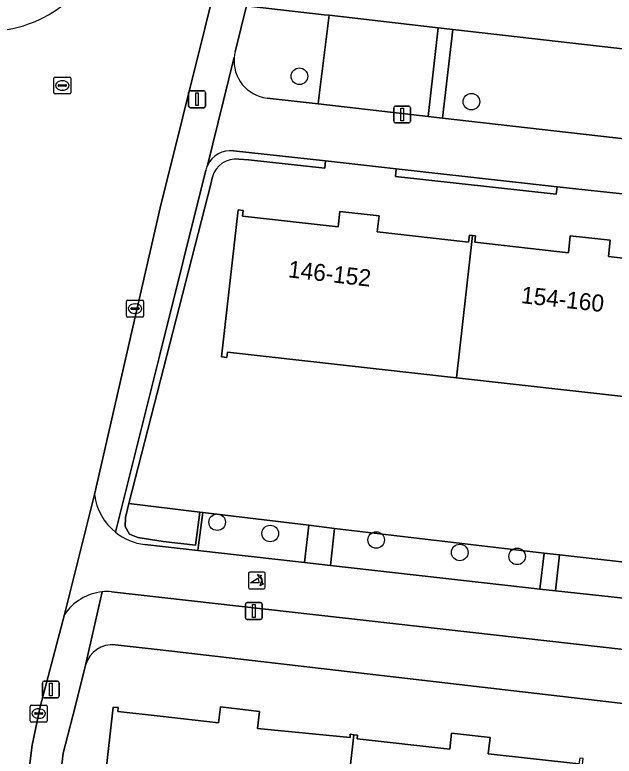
# Model space of a CAD drawing. Extents: x 162026 to 163502, y 387295 to 388169.
# Drawn here: x 162491.42 to 162526.83, y 387747.09 to 387790.9 of the extents above; entities that cross this region are included whole.
import ezdxf

# ---------------------------------------------------------------- set-up
doc = ezdxf.new("R2010")
doc.units = 0
for name, color, linetype in [('IMGEO_Boom', 7, 'Continuous'), ('IMGEO_Erf', 7, 'Continuous'), ('IMGEO_Fietspad_open', 7, 'Continuous'), ('IMGEO_Groenvoorziening', 7, 'Continuous'), ('IMGEO_Haag', 7, 'Continuous'), ('IMGEO_Kolk', 7, 'Continuous'), ('IMGEO_Lichtmast', 7, 'Continuous'), ('IMGEO_Pand', 7, 'Continuous'), ('IMGEO_Pand_nummerreeks', 7, 'Continuous'), ('IMGEO_Poller', 7, 'Continuous'), ('IMGEO_Rijbaan_lokaal_open', 7, 'Continuous'), ('IMGEO_Rioolput', 7, 'Continuous'), ('IMGEO_Voetpad_open', 7, 'Continuous')]:
    doc.layers.add(name, color=color, linetype=linetype)

msp = doc.modelspace()

# ---------------------------------------------------------------- linework, layer by layer
at = {"layer": 'IMGEO_Boom'}
for centre in [(162508.232, 387787.267), (162518.395, 387785.763), (162503.37, 387760.914), (162506.507, 387760.247), (162512.765, 387759.865), (162517.704, 387759.127), (162521.094, 387758.895)]:
    msp.add_circle(centre, 0.489, dxfattribs=at)
at = {"layer": 'IMGEO_Erf'}
for points in [[(162510.401, 387810.785), (162505.401, 387791.389), (162509.686, 387790.901), (162509.984, 387790.867), (162516.424, 387790.134), (162517.288, 387790.035), (162529.737, 387788.617), (162531.219, 387788.448), (162543.372, 387787.064), (162544.246, 387786.965), (162550.891, 387786.208), (162551.17, 387786.176), (162553.19, 387785.946), (162557.869, 387805.475)], [(162550.785, 387776.358), (162549.889, 387777.345), (162541.219, 387778.277), (162541.249, 387778.768), (162537.101, 387779.228), (162537.068, 387778.792), (162527.798, 387779.854), (162527.861, 387780.253), (162523.454, 387780.742), (162523.397, 387780.29), (162513.909, 387781.336), (162513.943, 387781.796), (162509.769, 387782.259), (162509.742, 387781.835), (162505.217, 387782.335), (162504.644, 387782.376)], [(162503.086, 387781.318), (162503.001, 387780.899), (162498.158, 387762.02), (162502.345, 387761.514), (162502.525, 387761.492), (162508.787, 387760.735), (162510.311, 387760.551), (162522.683, 387759.085), (162523.596, 387758.982), (162535.816, 387757.617), (162536.805, 387757.506), (162543.755, 387756.726), (162546.291, 387756.442), (162546.707, 387758.128), (162546.322, 387758.209), (162550.785, 387776.358)], [(162531.258, 387767.903), (162517.509, 387769.448), (162503.985, 387770.969), (162503.95, 387770.655), (162503.635, 387770.69), (162504.611, 387779.37), (162504.909, 387779.337), (162504.871, 387778.998), (162510.511, 387778.364), (162510.614, 387779.276), (162512.939, 387779.015), (162512.832, 387778.067), (162518.227, 387777.461), (162518.273, 387777.877), (162518.454, 387777.857), (162518.635, 387777.836), (162518.593, 387777.46), (162524.123, 387776.838), (162524.235, 387777.841), (162526.592, 387777.576), (162526.484, 387776.612), (162531.992, 387775.993)], [(162541.672, 387745.5), (162542, 387748.482), (162538.951, 387748.852), (162529.052, 387750), (162500, 387753.369), (162497.352, 387753.671)], [(162495.6, 387752.476), (162494.973, 387750), (162494.279, 387747.259), (162492.259, 387730.082), (162494.645, 387729.836), (162520.514, 387727.17), (162539.426, 387725.085), (162541.672, 387745.5)], [(162496.262, 387741.414), (162497.233, 387749.994), (162497.524, 387749.961), (162497.498, 387749.732), (162500, 387749.449), (162503.455, 387749.058), (162503.562, 387749.995), (162505.872, 387749.734), (162505.759, 387748.734), (162511.221, 387748.184), (162511.226, 387748.384), (162511.447, 387748.359), (162511.669, 387748.334), (162511.644, 387748.117), (162517.114, 387747.498), (162517.221, 387748.444), (162519.492, 387748.187), (162519.384, 387747.234), (162524.746, 387746.627)]]:
    msp.add_lwpolyline(points, dxfattribs=at)
for centre, radius, start, end in [((162504.506, 387780.903), 1.479, 84.6503, 163.7087), ((162497.169, 387752.057), 1.624, 83.5302, 165.0638)]:
    msp.add_arc(centre, radius, start, end, dxfattribs=at)
at = {"layer": 'IMGEO_Fietspad_open'}
for points in [[(162496.122, 387762.552), (162494.345, 387755.452)], [(162523.356, 387756.861), (162522.443, 387756.959), (162521.598, 387757.051), (162510.063, 387758.355), (162508.538, 387758.527), (162502.223, 387759.241), (162499.101, 387759.594)], [(162497.133, 387756.807), (162542.443, 387751.692), (162563.266, 387749.341), (162566.103, 387749.052)], [(162567.288, 387752.025), (162565.503, 387752.241), (162562.193, 387752.623), (162548.9, 387754.041), (162545.797, 387754.435), (162536.58, 387755.431), (162535.591, 387755.538), (162523.356, 387756.861)]]:
    msp.add_lwpolyline(points, dxfattribs=at)
for centre, radius, start, end in [((162499.493, 387762.972), 3.397, 187.1008, 231.3218), ((162499.496, 387762.963), 3.392, 231.1839, 263.3087), ((162496.898, 387753.745), 3.071, 95.911, 146.2348), ((162496.896, 387753.772), 3.045, 85.5356, 95.9201)]:
    msp.add_arc(centre, radius, start, end, dxfattribs=at)
at = {"layer": 'IMGEO_Groenvoorziening'}
for points in [[(162509.984, 387790.867), (162509.686, 387790.901), (162505.401, 387791.389), (162505.107, 387791.423), (162504.433, 387788.716)], [(162506.329, 387785.973), (162509.34, 387785.629), (162509.393, 387786.152), (162509.984, 387790.867)], [(162504.644, 387782.376), (162505.217, 387782.335), (162509.742, 387781.835), (162509.769, 387782.259), (162504.337, 387782.861)], [(162502.696, 387781.719), (162500, 387770.887), (162497.804, 387762.063), (162497.37, 387760.32)], [(162499.101, 387759.594), (162502.223, 387759.241), (162502.27, 387759.551), (162502.525, 387761.492), (162502.345, 387761.514), (162502.098, 387759.557), (162500.189, 387759.784), (162498.692, 387760.01), (162498.192, 387760.203), (162497.936, 387760.669), (162497.957, 387761.192), (162498.158, 387762.02), (162503.001, 387780.899), (162503.086, 387781.318)]]:
    msp.add_lwpolyline(points, dxfattribs=at)
for points in [[(162516.424, 387790.134), (162509.984, 387790.867), (162509.393, 387786.152), (162509.34, 387785.629), (162515.831, 387784.886)], [(162529.737, 387788.617), (162517.288, 387790.035), (162516.695, 387784.787), (162529.144, 387783.364)], [(162513.943, 387781.796), (162513.909, 387781.336), (162523.397, 387780.29), (162523.454, 387780.742)], [(162502.345, 387761.514), (162498.158, 387762.02), (162497.957, 387761.192), (162497.936, 387760.669), (162498.192, 387760.203), (162498.692, 387760.01), (162500.189, 387759.784), (162502.098, 387759.557)], [(162508.787, 387760.735), (162502.525, 387761.492), (162502.27, 387759.551), (162502.223, 387759.241), (162508.538, 387758.527)], [(162510.063, 387758.355), (162521.598, 387757.051), (162522.443, 387756.959), (162522.683, 387759.085), (162510.311, 387760.551)], [(162535.816, 387757.617), (162523.596, 387758.982), (162523.356, 387756.861), (162535.591, 387755.538)]]:
    msp.add_lwpolyline(points, close=True, dxfattribs=at)
for centre, radius, start, end in [((162506.59, 387788.181), 2.223, 174.3624, 263.2504), ((162506.719, 387788.156), 2.353, 166.2375, 174.0766), ((162504.17, 387781.352), 1.518, 83.6683, 154.775), ((162504.506, 387780.903), 1.479, 84.6503, 163.7087), ((162504.111, 387781.371), 1.458, 154.492, 166.2003), ((162499.496, 387762.963), 3.392, 231.1839, 263.3087)]:
    msp.add_arc(centre, radius, start, end, dxfattribs=at)
at = {"layer": 'IMGEO_Haag'}
for points in [[(162504.644, 387782.376), (162505.217, 387782.335), (162509.742, 387781.835), (162509.769, 387782.259), (162504.337, 387782.861)], [(162502.696, 387781.719), (162500, 387770.887), (162497.804, 387762.063), (162497.37, 387760.32)], [(162499.101, 387759.594), (162502.223, 387759.241), (162502.27, 387759.551), (162502.525, 387761.492), (162502.345, 387761.514), (162502.098, 387759.557), (162500.189, 387759.784), (162498.692, 387760.01), (162498.192, 387760.203), (162497.936, 387760.669), (162497.957, 387761.192), (162498.158, 387762.02), (162503.001, 387780.899), (162503.086, 387781.318)]]:
    msp.add_lwpolyline(points, dxfattribs=at)
msp.add_lwpolyline([(162513.943, 387781.796), (162513.909, 387781.336), (162523.397, 387780.29), (162523.454, 387780.742)], close=True, dxfattribs=at)
for centre, radius, start, end in [((162504.17, 387781.352), 1.518, 83.6683, 154.775), ((162504.506, 387780.903), 1.479, 84.6503, 163.7087), ((162504.111, 387781.371), 1.458, 154.492, 166.2003), ((162499.496, 387762.963), 3.392, 231.1839, 263.3087)]:
    msp.add_arc(centre, radius, start, end, dxfattribs=at)
at = {"layer": 'IMGEO_Kolk'}
for p, q in [((162498.02, 387773.108), (162498.02, 387773.96)), ((162498.095, 387774.034), (162498.947, 387774.034)), ((162499.021, 387773.96), (162499.021, 387773.108)), ((162498.279, 387773.528), (162498.279, 387773.54)), ((162498.717, 387773.491), (162498.319, 387773.491)), ((162498.322, 387773.577), (162498.72, 387773.577)), ((162498.508, 387773.814), (162498.533, 387773.814)), ((162498.763, 387773.54), (162498.763, 387773.528)), ((162498.947, 387773.034), (162498.095, 387773.034)), ((162498.531, 387773.254), (162498.506, 387773.254)), ((162492.326, 387749.181), (162492.326, 387750.033)), ((162492.401, 387750.107), (162493.253, 387750.107)), ((162492.814, 387749.887), (162492.839, 387749.887)), ((162493.327, 387750.033), (162493.327, 387749.181)), ((162492.585, 387749.601), (162492.585, 387749.613)), ((162493.023, 387749.564), (162492.625, 387749.564)), ((162492.628, 387749.65), (162493.026, 387749.65)), ((162492.837, 387749.327), (162492.812, 387749.327)), ((162493.069, 387749.613), (162493.069, 387749.601)), ((162493.253, 387749.107), (162492.401, 387749.107))]:
    msp.add_line(p, q, dxfattribs=at)
for points in [[(162498.02, 387773.108), (162498.02, 387773.96)], [(162498.095, 387774.034), (162498.947, 387774.034)], [(162499.021, 387773.96), (162499.021, 387773.108)], [(162498.947, 387773.034), (162498.095, 387773.034)], [(162492.326, 387749.181), (162492.326, 387750.033)], [(162492.401, 387750.107), (162493.253, 387750.107)], [(162493.327, 387750.033), (162493.327, 387749.181)], [(162493.253, 387749.107), (162492.401, 387749.107)]]:
    msp.add_lwpolyline(points, dxfattribs=at)
for centre, radius, start, end in [((162498.097, 387773.958), 0.0765, 91.552, 178.448), ((162498.097, 387773.958), 0.0765, 91.552, 178.448), ((162498.945, 387773.958), 0.0765, 1.552, 88.448), ((162498.945, 387773.958), 0.0765, 1.552, 88.448), ((162498.319, 387773.537), 0.0403, 85.8775, 175.7526), ((162498.316, 387773.527), 0.0366, 178.938, 274.7102), ((162498.72, 387773.534), 0.043, 264.8664, 352.4533), ((162498.724, 387773.539), 0.0386, 1.7309, 96.639), ((162498.097, 387773.11), 0.0765, 181.552, 268.448), ((162498.097, 387773.11), 0.0765, 181.552, 268.448), ((162498.945, 387773.11), 0.0765, 271.552, 358.448), ((162498.945, 387773.11), 0.0765, 271.552, 358.448), ((162492.403, 387750.031), 0.0765, 91.552, 178.448), ((162492.403, 387750.031), 0.0765, 91.552, 178.448), ((162493.251, 387750.031), 0.0765, 1.552, 88.448), ((162493.251, 387750.031), 0.0765, 1.552, 88.448), ((162492.625, 387749.61), 0.0403, 85.8775, 175.7526), ((162492.622, 387749.6), 0.0366, 178.938, 274.7102), ((162493.026, 387749.607), 0.043, 264.8664, 352.4533), ((162493.03, 387749.612), 0.0386, 1.7309, 96.639), ((162492.403, 387749.183), 0.0765, 181.552, 268.448), ((162492.403, 387749.183), 0.0765, 181.552, 268.448), ((162493.251, 387749.183), 0.0765, 271.552, 358.448), ((162493.251, 387749.183), 0.0765, 271.552, 358.448)]:
    msp.add_arc(centre, radius, start, end, dxfattribs=at)
for centre, major_axis, ratio, start_param, end_param in [((162498.507, 387773.534), (-0.387, 0.002), 0.722429, 4.712389, 7.853982), ((162498.532, 387773.534), (-0.39, 0.002), 0.717154, 1.570796, 4.712389), ((162492.813, 387749.607), (-0.387, 0.002), 0.722429, 4.712389, 7.853982), ((162492.838, 387749.607), (-0.39, 0.002), 0.717154, 1.570796, 4.712389)]:
    msp.add_ellipse(centre, major_axis=major_axis, ratio=ratio, start_param=start_param, end_param=end_param, dxfattribs=at)
at = {"layer": 'IMGEO_Lichtmast'}
for p, q in [((162501.687, 387785.505), (162501.687, 387786.305)), ((162501.687, 387786.305), (162501.687, 387785.505)), ((162501.787, 387786.405), (162502.577, 387786.405)), ((162502.577, 387786.405), (162501.787, 387786.405)), ((162502.677, 387786.305), (162502.677, 387785.505)), ((162502.677, 387785.505), (162502.677, 387786.305)), ((162502.577, 387785.405), (162501.787, 387785.405)), ((162501.787, 387785.405), (162502.577, 387785.405)), ((162513.801, 387784.608), (162513.801, 387785.408)), ((162513.801, 387785.408), (162513.801, 387784.608)), ((162513.901, 387785.508), (162514.691, 387785.508)), ((162514.691, 387785.508), (162513.901, 387785.508)), ((162514.791, 387785.408), (162514.791, 387784.608)), ((162514.791, 387784.608), (162514.791, 387785.408)), ((162514.691, 387784.508), (162513.901, 387784.508)), ((162513.901, 387784.508), (162514.691, 387784.508)), ((162505.043, 387755.268), (162505.043, 387756.068)), ((162505.043, 387756.068), (162505.043, 387755.268)), ((162505.143, 387756.168), (162505.933, 387756.168)), ((162505.933, 387756.168), (162505.143, 387756.168)), ((162506.033, 387756.068), (162506.033, 387755.268)), ((162506.033, 387755.268), (162506.033, 387756.068)), ((162505.933, 387755.168), (162505.143, 387755.168)), ((162505.143, 387755.168), (162505.933, 387755.168)), ((162493.145, 387751.531), (162493.935, 387751.531)), ((162493.935, 387751.531), (162493.145, 387751.531)), ((162493.045, 387750.631), (162493.045, 387751.431)), ((162493.045, 387751.431), (162493.045, 387750.631)), ((162494.035, 387751.431), (162494.035, 387750.631)), ((162494.035, 387750.631), (162494.035, 387751.431)), ((162493.935, 387750.531), (162493.145, 387750.531)), ((162493.145, 387750.531), (162493.935, 387750.531))]:
    msp.add_line(p, q, dxfattribs=at)
for points in [[(162502.107, 387786.28), (162502.257, 387786.28), (162502.257, 387785.53), (162502.107, 387785.53), (162502.107, 387786.28)], [(162514.221, 387785.383), (162514.371, 387785.383), (162514.371, 387784.633), (162514.221, 387784.633), (162514.221, 387785.383)], [(162505.463, 387756.043), (162505.613, 387756.043), (162505.613, 387755.293), (162505.463, 387755.293), (162505.463, 387756.043)], [(162493.465, 387751.406), (162493.615, 387751.406), (162493.615, 387750.656), (162493.465, 387750.656), (162493.465, 387751.406)]]:
    msp.add_lwpolyline(points, dxfattribs=at)
for centre, start, end in [((162501.787, 387786.305), 90, 180), ((162501.787, 387786.305), 90, 180), ((162502.577, 387786.305), 0, 90), ((162502.577, 387786.305), 360, 90), ((162501.787, 387785.505), 180, 270), ((162501.787, 387785.505), 180, 270), ((162502.577, 387785.505), 270, 0), ((162502.577, 387785.505), 270, 0), ((162513.901, 387785.408), 90, 180), ((162513.901, 387785.408), 90, 180), ((162514.691, 387785.408), 0, 90), ((162514.691, 387785.408), 360, 90), ((162513.901, 387784.608), 180, 270), ((162513.901, 387784.608), 180, 270), ((162514.691, 387784.608), 270, 0), ((162514.691, 387784.608), 270, 0), ((162505.143, 387756.068), 90, 180), ((162505.143, 387756.068), 90, 180), ((162505.933, 387756.068), 0, 90), ((162505.933, 387756.068), 360, 90), ((162505.143, 387755.268), 180, 270), ((162505.143, 387755.268), 180, 270), ((162505.933, 387755.268), 270, 0), ((162505.933, 387755.268), 270, 0), ((162493.145, 387751.431), 90, 180), ((162493.145, 387751.431), 90, 180), ((162493.935, 387751.431), 0, 90), ((162493.935, 387751.431), 360, 90), ((162493.145, 387750.631), 180, 270), ((162493.145, 387750.631), 180, 270), ((162493.935, 387750.631), 270, 0), ((162493.935, 387750.631), 270, 0)]:
    msp.add_arc(centre, 0.1, start, end, dxfattribs=at)
at = {"layer": 'IMGEO_Pand'}
for points in [[(162518.273, 387777.877), (162518.227, 387777.461), (162512.832, 387778.067), (162512.939, 387779.015), (162510.614, 387779.276), (162510.511, 387778.364), (162504.871, 387778.998), (162504.909, 387779.337), (162504.611, 387779.37), (162503.635, 387770.69), (162503.95, 387770.655), (162503.985, 387770.969), (162517.509, 387769.448), (162518.454, 387777.857)], [(162532.031, 387776.345), (162531.992, 387775.993), (162526.484, 387776.612), (162526.592, 387777.576), (162524.235, 387777.841), (162524.123, 387776.838), (162518.593, 387777.46), (162518.635, 387777.836), (162518.454, 387777.857), (162517.509, 387769.448), (162531.258, 387767.903), (162532.205, 387776.325)], [(162511.226, 387748.384), (162511.221, 387748.184), (162505.759, 387748.734), (162505.872, 387749.734), (162503.562, 387749.995), (162503.455, 387749.058), (162500, 387749.449), (162497.498, 387749.732), (162497.524, 387749.961), (162497.233, 387749.994), (162496.262, 387741.414), (162496.498, 387741.387), (162496.531, 387741.683), (162500, 387741.29), (162510.512, 387740.1), (162511.447, 387748.359)], [(162524.807, 387746.977), (162524.746, 387746.627), (162519.384, 387747.234), (162519.492, 387748.187), (162517.221, 387748.444), (162517.114, 387747.498), (162511.644, 387748.117), (162511.669, 387748.334), (162511.447, 387748.359), (162510.512, 387740.1), (162524.043, 387738.567), (162524.993, 387746.959)]]:
    msp.add_lwpolyline(points, close=True, dxfattribs=at)
at = {"layer": 'IMGEO_Poller'}
for p, q in [((162505.217, 387757.874), (162505.217, 387757.067)), ((162505.217, 387757.874), (162505.217, 387757.067)), ((162506.119, 387757.969), (162505.311, 387757.969)), ((162506.119, 387757.969), (162505.311, 387757.969)), ((162506.213, 387757.067), (162506.213, 387757.874)), ((162506.213, 387757.067), (162506.213, 387757.874)), ((162505.311, 387756.972), (162506.119, 387756.972)), ((162505.311, 387756.972), (162506.119, 387756.972))]:
    msp.add_line(p, q, dxfattribs=at)
for points in [[(162505.896, 387757.698), (162505.884, 387757.625), (162505.759, 387757.83)], [(162505.759, 387757.83), (162505.99, 387757.764), (162505.919, 387757.732)], [(162505.852, 387757.325), (162505.339, 387757.325), (162505.769, 387757.6)], [(162505.912, 387757.153), (162505.978, 387757.384), (162506.008, 387757.316)], [(162506.044, 387757.289), (162506.116, 387757.278), (162505.912, 387757.153)]]:
    msp.add_lwpolyline(points, dxfattribs=at)
for centre, radius, start, end in [((162505.311, 387757.874), 0.0946, 90, 180), ((162505.311, 387757.874), 0.0946, 90, 180), ((162505.538, 387757.385), 0.476, 351.7527, 41.1691), ((162505.538, 387757.385), 0.516, 349.3569, 42.2912), ((162506.119, 387757.874), 0.0946, 0, 90), ((162506.119, 387757.874), 0.0946, 0, 90), ((162505.524, 387757.375), 0.332, 351.3247, 42.4854), ((162505.311, 387757.067), 0.0946, 180, 270), ((162505.311, 387757.067), 0.0946, 180, 270), ((162506.119, 387757.067), 0.0946, 270, 0), ((162506.119, 387757.067), 0.0946, 270, 0)]:
    msp.add_arc(centre, radius, start, end, dxfattribs=at)
at = {"layer": 'IMGEO_Rijbaan_lokaal_open'}
for points in [[(162492.448, 387747.747), (162492.907, 387750), (162494.345, 387755.452), (162496.122, 387762.552), (162500, 387779.488), (162506.595, 387805.998), (162510.223, 387820.11), (162513.415, 387833.351), (162515.142, 387840.09)], [(162489.288, 387722.919), (162492.448, 387747.747)]]:
    msp.add_lwpolyline(points, dxfattribs=at)
msp.add_arc((162489.798, 387797.186), 7.249, 263.4469, 346.205, dxfattribs=at)
at = {"layer": 'IMGEO_Rioolput'}
for p, q in [((162493.721, 387786.293), (162493.721, 387787.145)), ((162493.796, 387787.219), (162494.648, 387787.219)), ((162494.209, 387786.999), (162494.234, 387786.999)), ((162494.722, 387787.145), (162494.722, 387786.293)), ((162493.98, 387786.713), (162493.98, 387786.725)), ((162494.418, 387786.676), (162494.02, 387786.676)), ((162494.023, 387786.762), (162494.421, 387786.762)), ((162494.464, 387786.725), (162494.464, 387786.713)), ((162494.648, 387786.219), (162493.796, 387786.219)), ((162494.232, 387786.439), (162494.207, 387786.439))]:
    msp.add_line(p, q, dxfattribs=at)
for points in [[(162493.721, 387786.293), (162493.721, 387787.145)], [(162493.796, 387787.219), (162494.648, 387787.219)], [(162494.722, 387787.145), (162494.722, 387786.293)], [(162494.648, 387786.219), (162493.796, 387786.219)]]:
    msp.add_lwpolyline(points, dxfattribs=at)
for centre, radius, start, end in [((162493.798, 387787.143), 0.0765, 91.552, 178.448), ((162493.798, 387787.143), 0.0765, 91.552, 178.448), ((162494.646, 387787.143), 0.0765, 1.552, 88.448), ((162494.646, 387787.143), 0.0765, 1.552, 88.448), ((162494.02, 387786.722), 0.0403, 85.8775, 175.7526), ((162494.017, 387786.712), 0.0366, 178.938, 274.7102), ((162494.421, 387786.719), 0.043, 264.8664, 352.4533), ((162494.425, 387786.724), 0.0386, 1.7309, 96.639), ((162493.798, 387786.295), 0.0765, 181.552, 268.448), ((162493.798, 387786.295), 0.0765, 181.552, 268.448), ((162494.646, 387786.295), 0.0765, 271.552, 358.448), ((162494.646, 387786.295), 0.0765, 271.552, 358.448)]:
    msp.add_arc(centre, radius, start, end, dxfattribs=at)
for centre, major_axis, ratio, start_param, end_param in [((162494.208, 387786.719), (-0.387, 0.002), 0.722429, 4.712389, 7.853982), ((162494.233, 387786.719), (-0.39, 0.002), 0.717154, 1.570796, 4.712389)]:
    msp.add_ellipse(centre, major_axis=major_axis, ratio=ratio, start_param=start_param, end_param=end_param, dxfattribs=at)
at = {"layer": 'IMGEO_Voetpad_open'}
for points in [[(162515.142, 387840.09), (162513.415, 387833.351), (162510.223, 387820.11), (162506.595, 387805.998), (162500, 387779.488), (162496.122, 387762.552)], [(162504.433, 387788.716), (162505.107, 387791.423), (162509.941, 387810.841)], [(162504.378, 387788.399), (162502.796, 387781.999)], [(162502.796, 387781.999), (162504.378, 387788.399)], [(162530.625, 387783.194), (162529.144, 387783.364), (162516.695, 387784.787), (162515.831, 387784.886), (162509.34, 387785.629), (162506.329, 387785.973)], [(162504.337, 387782.861), (162509.769, 387782.259), (162513.943, 387781.796), (162523.454, 387780.742), (162527.861, 387780.253), (162537.101, 387779.228), (162541.249, 387778.768), (162549.946, 387777.804)], [(162497.37, 387760.32), (162497.804, 387762.063), (162500, 387770.887), (162502.696, 387781.719)], [(162494.279, 387747.259), (162494.973, 387750), (162495.6, 387752.476), (162496.582, 387756.8)], [(162496.582, 387756.8), (162495.6, 387752.476)], [(162563.266, 387749.341), (162542.443, 387751.692), (162497.133, 387756.807)], [(162494.345, 387755.452), (162492.907, 387750), (162492.448, 387747.747), (162489.288, 387722.919)], [(162497.352, 387753.671), (162500, 387753.369), (162529.052, 387750), (162538.951, 387748.852), (162542, 387748.482), (162544.842, 387748.138), (162553.563, 387744.937), (162559.359, 387743.979), (162563.266, 387749.341)], [(162493.513, 387722.751), (162491.424, 387722.983), (162492.151, 387729.163), (162492.259, 387730.082), (162494.279, 387747.259)]]:
    msp.add_lwpolyline(points, dxfattribs=at)
for points in [[(162515.831, 387784.886), (162516.695, 387784.787), (162517.288, 387790.035), (162516.424, 387790.134)], [(162510.311, 387760.551), (162508.787, 387760.735), (162508.538, 387758.527), (162510.063, 387758.355)], [(162523.596, 387758.982), (162522.683, 387759.085), (162522.443, 387756.959), (162523.356, 387756.861)]]:
    msp.add_lwpolyline(points, close=True, dxfattribs=at)
for centre, radius, start, end in [((162489.798, 387797.186), 7.249, 263.4469, 346.205), ((162506.59, 387788.181), 2.223, 174.3624, 263.2504), ((162506.719, 387788.156), 2.353, 166.2375, 174.0766), ((162504.17, 387781.352), 1.518, 83.6683, 154.775), ((162504.111, 387781.371), 1.458, 154.492, 166.2003), ((162499.493, 387762.972), 3.397, 187.1008, 231.3218), ((162496.898, 387753.745), 3.071, 95.911, 146.2348), ((162496.896, 387753.772), 3.045, 85.5356, 95.9201), ((162497.169, 387752.057), 1.624, 83.5302, 165.0638)]:
    msp.add_arc(centre, radius, start, end, dxfattribs=at)

# ---------------------------------------------------------------- texts
at = {"layer": 'IMGEO_Pand_nummerreeks'}
for s, rotation, p in [('146-152', 353.4353, (162507.525, 387775.391)), ('154-160', 353.7518, (162521.294, 387773.865))]:
    msp.add_text(s, height=1, rotation=rotation, dxfattribs=at).set_placement(p)

doc.saveas('drawing.dxf')
